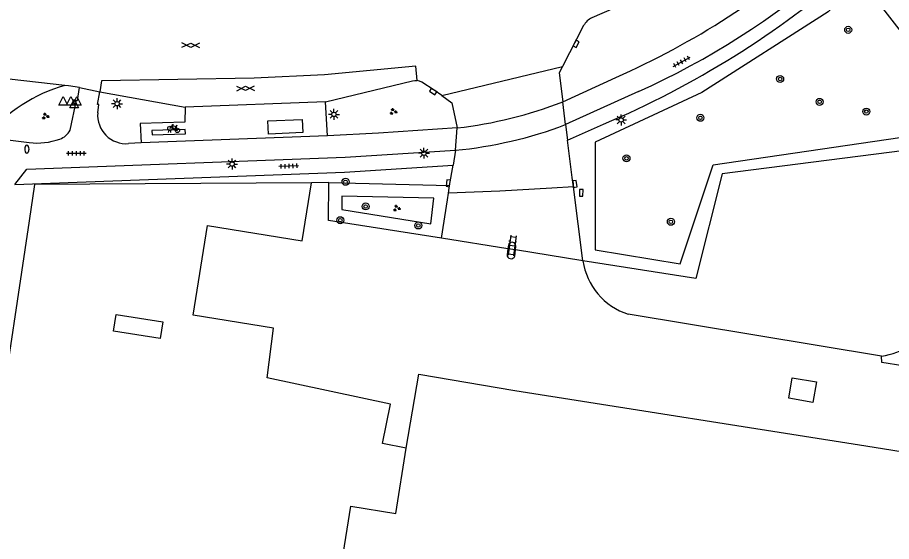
# Model space of a CAD drawing. Extents: x 131000 to 133013, y 393000 to 396501.
# Drawn here: x 131654.4 to 131754.3, y 394722.3 to 394782.2 of the extents above; entities that cross this region are included whole.
import ezdxf

# ---------------------------------------------------------------- set-up
doc = ezdxf.new("R2010")
doc.units = 0
for name, color, linetype in [('gg-afsc-hekwerk', 7, 'Continuous'), ('gg-bbg-abri', 7, 'Continuous'), ('gg-bbg-bijgebouw', 7, 'Continuous'), ('gg-knt-verharding', 7, 'Continuous'), ('gg-knt-verharding nz', 7, 'Continuous'), ('gt-grn-groengrens', 7, 'Continuous'), ('gt-grn-weggrens', 7, 'Continuous'), ('gt-symb-boom', 7, 'Continuous'), ('gt-symb-brandkraan', 7, 'Continuous'), ('gt-symb-fietsenrek', 7, 'Continuous'), ('gt-symb-gesloten verharding', 7, 'Continuous'), ('gt-symb-groenvak', 7, 'Continuous'), ('gt-symb-klinker verharding', 7, 'Continuous'), ('gt-symb-kolk', 7, 'Continuous'), ('gt-symb-lichtmast', 7, 'Continuous'), ('gt-symb-tegel verharding', 7, 'Continuous'), ('gt-symb-waterafsluiter', 7, 'Continuous'), ('gx-grn-maaiveld', 7, 'Continuous')]:
    doc.layers.add(name, color=color, linetype=linetype)

# ---------------------------------------------------------------- blocks, each defined once
blk = doc.blocks.new('gt0-GESVH1')
at = {"layer": 'gt-symb-gesloten verharding'}
for p, q in [((-0.992, -0.261), (0.008, 0.239)), ((0.008, -0.261), (-0.992, 0.239)), ((0.008, 0.239), (1.008, -0.261)), ((1.008, 0.239), (0.008, -0.261))]:
    blk.add_line(p, q, dxfattribs=at)
blk = doc.blocks.new('gt0-TEG1')
at = {"layer": 'gt-symb-tegel verharding'}
for p, q in [((-1.125, 0), (1.125, 0)), ((-0.9, -0.25), (-0.9, 0.25)), ((-0.45, -0.25), (-0.45, 0.25)), ((0, -0.25), (0, 0.25)), ((0.45, -0.25), (0.45, 0.25)), ((0.9, -0.25), (0.9, 0.25))]:
    blk.add_line(p, q, dxfattribs=at)
blk = doc.blocks.new('gt0-LMAST')
at = {"layer": 'gt-symb-lichtmast'}
for p, q in [((-0.182, 0.173), (-0.447, 0.438)), ((-0.005, 0.246), (-0.005, 0.621)), ((0.172, 0.173), (0.437, 0.438)), ((-0.255, -0.004), (-0.63, -0.004)), ((-0.182, -0.181), (-0.447, -0.446)), ((-0.005, -0.254), (-0.005, -0.629)), ((0.437, -0.446), (0.172, -0.181)), ((0.245, -0.004), (0.62, -0.004))]:
    blk.add_line(p, q, dxfattribs=at)
blk.add_circle((-0.005, -0.004), 0.25, dxfattribs=at)
blk = doc.blocks.new('gt0-FREK')
at = {"layer": 'gt-symb-fietsenrek'}
for p, q in [((0.259, 0.762), (0.294, 0.823)), ((0.54, 0.335), (0.259, 0.762)), ((0.294, 0.823), (0.767, 0.714)), ((0.767, 0.714), (0.54, 0.335)), ((0.757, 0.841), (0.866, 0.816)), ((0.767, 0.714), (0.84, 0.822)), ((0.895, 0.252), (0.767, 0.714))]:
    blk.add_line(p, q, dxfattribs=at)
for points in [[(-0.124, 0), (-0.047, 0.312), (0.053, 0.312), (0.12, 0)], [(0.036, 0.476), (0.228, 0.708), (0.259, 0.762)], [(0.294, 0.823), (0.36, 0.937), (0.452, 0.935)], [(0.54, 0.335), (0.555, 0.305), (0.895, 0.252)]]:
    blk.add_lwpolyline(points, dxfattribs=at)
for centre in [(0.036, 0.476), (0.895, 0.252)]:
    blk.add_circle(centre, 0.252, dxfattribs=at)
blk = doc.blocks.new('gt0-BR')
at = {"layer": 'gt-symb-brandkraan'}
for centre, radius, start, end in [((-0.244, 0), 0.206, 107.56694, 252.43307), ((0.599, -2.664), 3, 106.89205, 107.56694), ((0, -0.691), 0.938, 73.10799, 106.89205), ((-0.599, -2.664), 3, 72.43309, 73.10799), ((0.244, 0), 0.206, 287.56695, 72.43309), ((0.599, 2.664), 3, 252.43307, 253.10797), ((0, 0.691), 0.938, 253.10797, 286.89206), ((-0.599, 2.664), 3, 286.89206, 287.56695)]:
    blk.add_arc(centre, radius, start, end, dxfattribs=at)
blk = doc.blocks.new('gt0-GRVAK')
at = {"layer": 'gt-symb-groenvak'}
for p, q in [((-0.11, 0.189), (-0.228, 0.24)), ((-0.182, 0.153), (0.088, 0.153)), ((-0.091, 0.211), (-0.156, 0.322)), ((-0.047, 0.214), (-0.047, 0.393)), ((-0.004, 0.211), (0.061, 0.322)), ((0.015, 0.189), (0.133, 0.24)), ((0.262, -0.052), (0.197, 0.059)), ((0.305, -0.049), (0.305, 0.13)), ((0.349, -0.052), (0.414, 0.059)), ((-0.245, -0.228), (-0.363, -0.177)), ((-0.318, -0.264), (-0.047, -0.264)), ((-0.226, -0.206), (-0.291, -0.095)), ((-0.183, -0.203), (-0.183, -0.024)), ((-0.139, -0.206), (-0.074, -0.095)), ((-0.12, -0.228), (-0.002, -0.177)), ((0.243, -0.074), (0.125, -0.023)), ((0.17, -0.11), (0.441, -0.11)), ((0.368, -0.074), (0.486, -0.023))]:
    blk.add_line(p, q, dxfattribs=at)
blk = doc.blocks.new('gt0-WAFSL')
at = {"layer": 'gt-symb-waterafsluiter'}
for p, q in [((-0.5, -0.333), (0, 0.667)), ((0, 0.667), (0.5, -0.333)), ((0.5, -0.333), (-0.5, -0.333))]:
    blk.add_line(p, q, dxfattribs=at)
blk = doc.blocks.new('gt0-BOOM')
at = {"layer": 'gt-symb-boom'}
for radius in [0.4, 0.2]:
    blk.add_circle((0, 0), radius, dxfattribs=at)
blk = doc.blocks.new('gt0-KOLK')
at = {"layer": 'gt-symb-kolk'}
blk.add_lwpolyline([(0, 0), (0.375, 0), (0.375, 0.4), (-0.375, 0.4), (-0.375, 0), (0, 0)], dxfattribs=at)
blk = doc.blocks.new('gt0-KL1')
at = {"layer": 'gt-symb-klinker verharding'}
for p, q in [((-1.15, 0.3), (1.15, 0.3)), ((-1, -0.3), (-1, 0.3)), ((-0.5, 0.3), (-0.5, 0.45)), ((0, -0.3), (0, 0.3)), ((0.5, 0.3), (0.5, 0.45)), ((1, -0.3), (1, 0.3)), ((-1.15, -0.3), (1.15, -0.3)), ((-0.5, -0.45), (-0.5, -0.3)), ((0.5, -0.45), (0.5, -0.3))]:
    blk.add_line(p, q, dxfattribs=at)

msp = doc.modelspace()

# ---------------------------------------------------------------- linework, layer by layer
at = {"layer": 'gg-afsc-hekwerk'}
for p, q in [((131656.315, 394763.062), (131655.694, 394758.916)), ((131687.987, 394763.287), (131656.315, 394763.062)), ((131689.974, 394763.301), (131687.987, 394763.287)), ((131655.694, 394758.916), (131650.419, 394723.693)), ((131710.441, 394755.732), (131702.869, 394756.933)), ((131711.309, 394755.595), (131710.441, 394755.732)), ((131719.015, 394754.372), (131711.309, 394755.595))]:
    msp.add_line(p, q, dxfattribs=at)
for points in [[(131762.671, 394767.849), (131734.956, 394764.295), (131731.943, 394752.322), (131719.015, 394754.372)], [(131702.869, 394756.933), (131689.939, 394758.984), (131689.974, 394763.301)]]:
    msp.add_lwpolyline(points, dxfattribs=at)
at = {"layer": 'gg-bbg-abri'}
msp.add_lwpolyline([(131683.061, 394768.842), (131682.998, 394770.341), (131686.938, 394770.506), (131687.001, 394769.007), (131683.061, 394768.842)], dxfattribs=at)
at = {"layer": 'gg-bbg-bijgebouw'}
for points in [[(131670.7, 394745.47), (131665.34, 394746.31), (131665.64, 394748.24), (131671.01, 394747.39), (131670.7, 394745.47)], [(131742.557, 394738.653), (131742.963, 394740.994), (131745.727, 394740.531), (131745.321, 394738.189), (131742.557, 394738.653)]]:
    msp.add_lwpolyline(points, dxfattribs=at)
at = {"layer": 'gg-knt-verharding'}
for p, q in [((131750.791, 394786.436), (131762.389, 394771.422)), ((131726.402, 394784.899), (131720.054, 394782.133)), ((131719.103, 394781.23), (131716.689, 394776.567)), ((131702.882, 394773.231), (131716.689, 394776.567)), ((131716.72, 394772.529), (131722.783, 394775.306)), ((131661.467, 394774.174), (131663.782, 394773.668)), ((131663.782, 394773.668), (131673.532, 394771.902)), ((131689.594, 394772.53), (131673.532, 394771.902)), ((131689.817, 394768.65), (131689.594, 394772.53)), ((131717.033, 394769.916), (131716.72, 394772.529)), ((131704.435, 394766.987), (131704.653, 394769.535)), ((131717.033, 394769.916), (131717.246, 394768.155)), ((131717.246, 394768.155), (131721.362, 394769.975)), ((131668.509, 394767.849), (131667.066, 394767.747)), ((131717.805, 394763.88), (131717.246, 394768.155)), ((131704.435, 394766.987), (131704.176, 394765.281)), ((131703.784, 394762.955), (131704.176, 394765.281)), ((131717.94, 394762.821), (131717.805, 394763.88)), ((131703.65, 394762.075), (131703.784, 394762.955)), ((131719.015, 394754.372), (131717.94, 394762.821)), ((131703.535, 394761.318), (131703.65, 394762.075)), ((131702.869, 394756.933), (131703.535, 394761.318)), ((131710.441, 394755.732), (131710.349, 394755.06)), ((131710.5, 394756.16), (131710.441, 394755.732)), ((131711.23, 394754.89), (131711.309, 394755.595)), ((131711.309, 394755.595), (131711.36, 394756.05)), ((131753.162, 394743.467), (131724.199, 394748.262))]:
    msp.add_line(p, q, dxfattribs=at)
for points in [[(131716.689, 394776.567), (131716.309, 394775.828), (131716.72, 394772.529)], [(131689.594, 394772.53), (131699.535, 394774.918), (131699.808, 394774.955), (131700.081, 394774.943)], [(131702.882, 394773.231), (131701.996, 394773.858), (131700.6, 394774.774), (131700.347, 394774.882), (131700.081, 394774.943)], [(131661.467, 394774.174), (131660.202, 394774.35), (131659.786, 394774.385)], [(131660.379, 394769.281), (131661.14, 394772.713), (131661.25, 394772.695), (131661.467, 394774.174)], [(131663.551, 394771.274), (131663.657, 394772.211), (131663.525, 394772.23), (131663.782, 394773.668)], [(131702.882, 394773.231), (131704.026, 394772.421), (131704.653, 394769.535)], [(131673.532, 394771.902), (131673.518, 394770.206), (131668.412, 394770.034), (131668.509, 394767.849)], [(131704.653, 394769.535), (131695.667, 394768.933), (131689.817, 394768.65)], [(131650.853, 394768.662), (131652.292, 394768.17), (131652.32, 394768.282), (131655.709, 394767.876)], [(131654.064, 394763.061), (131691.777, 394764.495), (131704.176, 394765.281)], [(131698.826, 394732.941), (131696.122, 394733.499), (131697.036, 394737.979), (131682.938, 394740.986), (131683.658, 394746.663), (131674.451, 394748.15), (131676.102, 394758.377), (131686.912, 394756.631), (131687.987, 394763.287)], [(131717.94, 394762.821), (131715.482, 394762.653), (131709.527, 394762.324), (131703.65, 394762.075)], [(131746.23, 394625.195), (131683.156, 394635.146), (131686.29, 394653.415), (131680.972, 394654.236), (131692.474, 394726.308), (131697.636, 394725.484), (131698.826, 394732.941)]]:
    msp.add_lwpolyline(points, dxfattribs=at)
for centre, radius, start, end in [((131684.026, 394862.75), 95.648, 293.90369, 311.4059), ((131679.943, 394868.03), 106.444, 292.89947, 311.01744), ((131720.847, 394780.346), 1.955, 113.92238, 153.11151), ((131664.684, 394756.906), 18.152, 105.65455, 139.63743), ((131666.811, 394771.008), 3.271, 175.3272, 274.47753), ((131658.522, 394770.249), 2.094, 289.05404, 332.46157), ((131656.637, 394775.353), 7.535, 262.92369, 289.93289), ((131710.922, 394756.043), 0.438, 0.97576, 164.44634), ((131710.805, 394755.053), 0.456, 179.16507, 338.99152), ((131726.503, 394755.471), 7.569, 188.35129, 252.27427), ((131751.94, 394751.918), 8.539, 278.22982, 326.11397)]:
    msp.add_arc(centre, radius, start, end, dxfattribs=at)
at = {"layer": 'gg-knt-verharding nz'}
for p, q in [((131725.393, 394773.698), (131717.033, 394769.916)), ((131689.817, 394768.65), (131668.509, 394767.849))]:
    msp.add_line(p, q, dxfattribs=at)
for points in [[(131700.081, 394774.943), (131699.931, 394776.601), (131689.495, 394775.599), (131681.441, 394775.245), (131663.969, 394774.905), (131663.782, 394773.668)], [(131673.583, 394768.876), (131673.544, 394769.345), (131669.718, 394769.234), (131669.758, 394768.765), (131673.583, 394768.876)], [(131654.064, 394763.061), (131655.428, 394764.813), (131691.855, 394766.19), (131704.435, 394766.987)]]:
    msp.add_lwpolyline(points, dxfattribs=at)
for centre, radius, start, end in [((131686.949, 394858.585), 93.187, 294.36481, 326.58761), ((131698.888, 394818.586), 49.389, 276.70368, 291.16538), ((131699.697, 394815.922), 49.164, 275.52995, 290.64722)]:
    msp.add_arc(centre, radius, start, end, dxfattribs=at)
at = {"layer": 'gt-grn-groengrens'}
msp.add_line((131689.974, 394763.301), (131703.784, 394762.955), dxfattribs=at)
for points in [[(131750.791, 394786.436), (131747.069, 394782.816), (131732.601, 394773.609), (131720.419, 394767.924), (131720.419, 394755.61), (131730.14, 394754.009), (131733.915, 394765.334), (131761.504, 394769.378), (131762.389, 394771.422)], [(131701.649, 394758.597), (131701.984, 394761.498), (131691.449, 394761.763), (131691.467, 394760.215), (131701.649, 394758.597)]]:
    msp.add_lwpolyline(points, dxfattribs=at)
at = {"layer": 'gt-grn-weggrens'}
msp.add_line((131659.786, 394774.385), (131631.451, 394777.594), dxfattribs=at)
at = {"layer": 'gx-grn-maaiveld'}
for points in [[(131833.232, 394730.041), (131798.812, 394735.505), (131753.189, 394742.748), (131753.162, 394743.467)], [(131698.826, 394732.941), (131700.258, 394741.404), (131711.248, 394739.544), (131751.387, 394733.205), (131761.57, 394731.597), (131762.105, 394732.472), (131763.149, 394733.118), (131764.45, 394733.216), (131769.24, 394732.461), (131831.876, 394722.495)]]:
    msp.add_lwpolyline(points, dxfattribs=at)

# ---------------------------------------------------------------- block references
at = {"layer": 'gt-symb-boom'}
for p in [(131749.35, 394780.75), (131741.57, 394775.139), (131746.082, 394772.521), (131751.424, 394771.41), (131732.457, 394770.701), (131724.003, 394766.076), (131691.882, 394763.389), (131694.178, 394760.573), (131691.277, 394759.002), (131700.201, 394758.4), (131729.079, 394758.816)]:
    msp.add_blockref('gt0-BOOM', p, dxfattribs=at)
at = {"layer": 'gt-symb-brandkraan', "rotation": -89.02606556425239}
msp.add_blockref('gt0-BR', (131655.446, 394767.124), dxfattribs=at)
at = {"layer": 'gt-symb-fietsenrek'}
msp.add_blockref('gt0-FREK', (131671.761, 394769.009), dxfattribs=at)
at = {"layer": 'gt-symb-gesloten verharding'}
for p, rotation in [((131674.17, 394779.003), -0.6302281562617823), ((131680.466, 394774.042), -178.91151115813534)]:
    msp.add_blockref('gt0-GESVH1', p, dxfattribs=dict(at, rotation=rotation))
at = {"layer": 'gt-symb-groenvak'}
for p in [(131697.331, 394771.409), (131657.56, 394770.885), (131697.727, 394760.363)]:
    msp.add_blockref('gt0-GRVAK', p, dxfattribs=at)
at = {"layer": 'gt-symb-klinker verharding', "rotation": -97.700655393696}
msp.add_blockref('gt0-KL1', (131710.925, 394756.1), dxfattribs=at)
at = {"layer": 'gt-symb-kolk'}
for p, rotation in [((131718.067, 394779.25), -117.64114231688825), ((131701.996, 394773.858), 146.70715142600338), ((131703.82, 394763.193), 81.37577126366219), ((131717.905, 394763.116), -82.76127349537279), ((131718.636, 394762.125), -91.03121266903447)]:
    msp.add_blockref('gt0-KOLK', p, dxfattribs=dict(at, rotation=rotation))
at = {"layer": 'gt-symb-lichtmast'}
for p in [(131665.771, 394772.31), (131690.564, 394771.089), (131723.397, 394770.465), (131700.852, 394766.66), (131678.92, 394765.422)]:
    msp.add_blockref('gt0-LMAST', p, dxfattribs=at)
at = {"layer": 'gt-symb-tegel verharding'}
for p, rotation in [((131730.315, 394777.101), 28.692787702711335), ((131685.39, 394765.183), -177.8216311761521)]:
    msp.add_blockref('gt0-TEG1', p, dxfattribs=dict(at, rotation=rotation))
msp.add_blockref('gt0-TEG1', (131661.114, 394766.655), dxfattribs=at)
at = {"layer": 'gt-symb-waterafsluiter'}
for p in [(131659.608, 394772.459), (131660.484, 394772.471), (131660.86, 394772.171), (131661.164, 394772.482)]:
    msp.add_blockref('gt0-WAFSL', p, dxfattribs=at)

doc.saveas('drawing.dxf')
